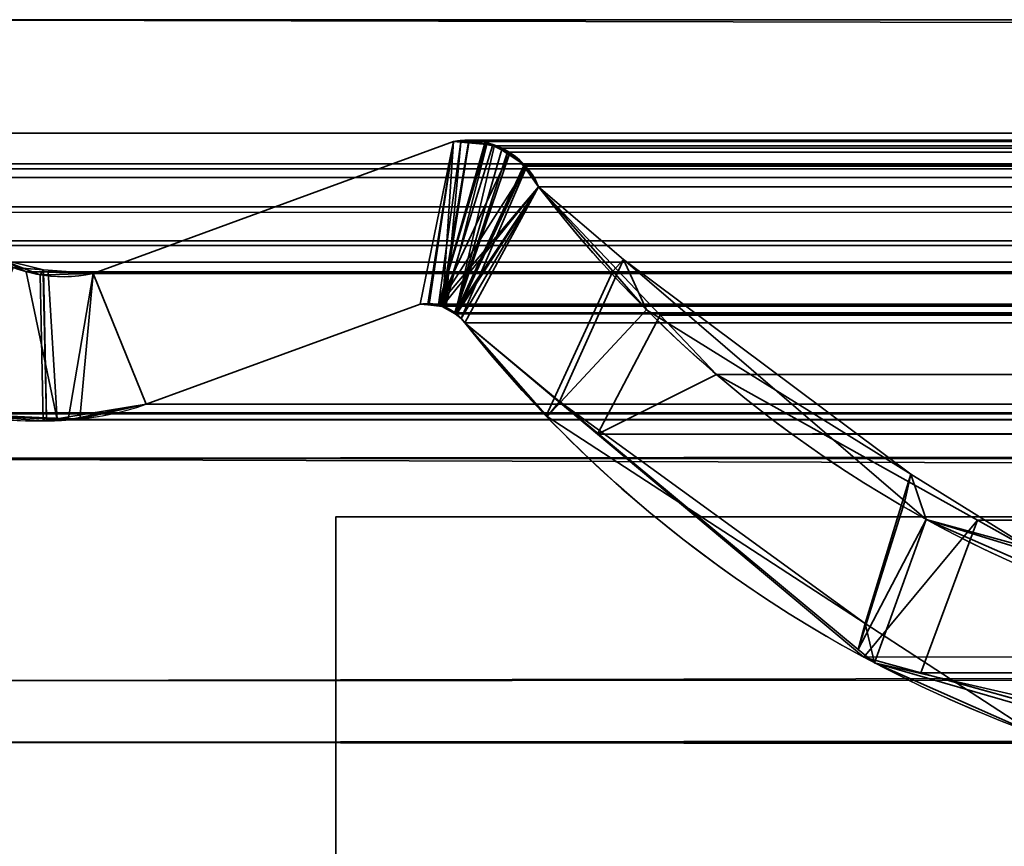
# Model space of a CAD drawing. Header units: millimetres. Extents: x -503 to 6703, y -110 to 193.
# Tile 371 of 656: x 1139.32 to 1144.55, y -1.75 to 2.65. Entities that reach past the tile are written whole.
import ezdxf

# ---------------------------------------------------------------- set-up
doc = ezdxf.new("R2010")
doc.units = ezdxf.units.MM
doc.layers.add('151', color=7, linetype='Continuous', true_color=0xffffff)

# ---------------------------------------------------------------- blocks, each defined once
blk = doc.blocks.new('UG_SURFACE_002')
at = {"layer": '151', "color": 252, "linetype": 'Continuous', "lineweight": 35}
for points in [[(2052.5, -14, 2212.25), (2052.5, 174.4, 2212.25), (947.5, 174.4, 2212.25), (947.5, -14, 2212.25)], [(1097.5, -14, 2062.2499), (1097.5, 174.4, 2062.2499), (1902.5, 174.4, 2062.2499), (1902.5, -14, 2062.2499)]]:
    blk.add_3dface(points, dxfattribs=at)
blk = doc.blocks.new('UG_SURFACE_141')
at = {"layer": '151', "color": 35, "linetype": 'Continuous', "lineweight": 35}
for points in [[(1141, 0, 2), (1859, 0, 2), (1859, -2), (1141, -2)], [(1859, 0, 2), (1141, 0, 2), (1192.1731, 0, 1005.7611), (1196, 0, 1005)], [(1141, 0, 2), (1141, 0, 1027), (1186.7613, 0, 1011.1731), (1188.929, 0, 1007.929)], [(1141, 0, 1027), (1186, 0, 1031.9999), (1186, 0, 1015)], [(1188.929, 0, 1007.929), (1192.1731, 0, 1005.7611), (1141, 0, 2)], [(1141, 0, 1027), (1186.7613, 0, 1035.8268), (1186, 0, 1031.9999)], [(1141, 0, 1027), (1186.4895, 0, 1107.0901), (1186.0548, 0, 1102.9547)], [(1186, 0, 1015), (1186.7613, 0, 1011.1731), (1141, 0, 1027)], [(1186.0548, 0, 1102.9547), (1188.929, 0, 1039.0711), (1186.7613, 0, 1035.8268), (1141, 0, 1027)], [(1141, 0, 2017), (1188.5686, 0, 1110.6913), (1186.4895, 0, 1107.0901)], [(1186.4895, 0, 1107.0901), (1141, 0, 1027), (1141, 0, 2017)], [(1141, 0, 2017), (1196, 0, 1114), (1191.9327, 0, 1113.1355)], [(1191.9327, 0, 1113.1355), (1188.5686, 0, 1110.6913), (1141, 0, 2017)], [(1200.0674, 0, 1113.1355), (1196, 0, 1114), (1141, 0, 2017), (1859, 0, 2017)], [(1141, 0, 2), (1141, -2), (1141, -9), (1141, -9, 977)], [(1141, -9, 977), (1141, 0, 1027), (1141, 0, 2)], [(1859, -9, 2017), (1859, 0, 2017), (1141, 0, 2017), (1141, -9, 2017)], [(1141, 0, 1027), (1141, -16.6489, 982.7361), (1141, -18.1684, 983.4126), (1141, -16.0274, 1012.5227)], [(1141, 0, 1027), (1141, -15.5359, 981.5), (1141, -16.6489, 982.7361)], [(1141, -16.0274, 1012.5227), (1141, -16.6699, 1014.5), (1141, 0, 1027)], [(1141, 0, 1027), (1141, -9, 977), (1141, -15.0219, 979.9181), (1141, -15.5359, 981.5)], [(1141, -24.75, 1027), (1141, 0, 1027), (1141, -18.0611, 1016.0451), (1141, -19.9604, 1016.8908)], [(1141, -16.6699, 1014.5), (1141, -18.0611, 1016.0451), (1141, 0, 1027)], [(1141, 0, 1027), (1141, -17, 1036.9999), (1141, -17, 1067), (1141, -9, 1192)], [(1141, 0, 1027), (1141, -24.75, 1027), (1141, -24.5, 1036.9999), (1141, -17, 1036.9999)], [(1141, -9, 1192), (1141, -9, 2017), (1141, 0, 2017), (1141, 0, 1027)]]:
    blk.add_3dface(points, dxfattribs=at)
blk = doc.blocks.new('UG_SURFACE_168')
at = {"layer": '151', "color": 252, "linetype": 'Continuous', "lineweight": 35}
for points in [[(1135.5, -25.92, 2021.75), (1864.5, -25.92, 2021.75), (1864.5, 14.42, 2021.75), (1135.5, 14.42, 2021.75)], [(1137, -25.92, 2020.2501), (1137, 14.42, 2020.2501), (1863, 14.42, 2020.2501), (1863, -25.92, 2020.2501)]]:
    blk.add_3dface(points, dxfattribs=at)
blk = doc.blocks.new('UG_SURFACE_196')
at = {"layer": '151', "color": 7, "linetype": 'Continuous', "lineweight": 35}
for points in [[(1139.7102, 1.295, -7.75), (1141.6266, 1.997, -7.75), (1141.4485, 1.1329, -7.75), (1139.9915, 0.5991, -7.75)], [(1139.9915, 0.5991, 2017.2584), (1141.4485, 1.1329, 2015.8014), (1141.6266, 1.997, 2015.6233), (1139.7102, 1.295, 2017.5397)], [(1141.6266, 1.997, -7.75), (1139.7102, 1.295, -7.75), (1139.7102, 1.295, 2017.5397), (1141.6266, 1.997, 2015.6233)], [(1141.49, 1.1314, -7.75), (1141.4485, 1.1329, -7.75), (1141.6266, 1.997, -7.75)], [(1141.6266, 1.997, 2015.6233), (1141.4485, 1.1329, 2015.8014), (1141.4896, 1.1281, 2015.7604)], [(1141.6266, 1.997, 2015.6233), (1141.4896, 1.1281, 2015.7604), (1141.5676, 1.119, 2015.6825)], [(1141.5467, 1.1294, -7.75), (1141.49, 1.1314, -7.75), (1141.6266, 1.997, -7.75), (1141.6646, 1.9963, -7.75)], [(1141.6646, 1.9963, -7.75), (1141.7949, 1.9939, -7.75), (1141.5467, 1.1294, -7.75)], [(1141.5467, 1.1294, -7.75), (1141.7949, 1.9939, -7.75), (1141.8027, 1.9904, -7.75)], [(1141.5467, 1.1294, -7.75), (1141.8027, 1.9904, -7.75), (1141.9244, 1.9346, -7.75)], [(1141.5676, 1.119, 2015.6825), (1141.583, 1.1172, 2015.667), (1141.6644, 1.9939, 2015.5857), (1141.6266, 1.997, 2015.6233)], [(1141.583, 1.1172, 2015.667), (1141.803, 1.9825, 2015.4469), (1141.6644, 1.9939, 2015.5857)], [(1141.6266, 1.997, -7.75), (1141.6266, 1.997, 2015.6233), (1141.6644, 1.9939, 2015.5857)], [(1141.6644, 1.9939, 2015.5857), (1141.6646, 1.9963, -7.75), (1141.6266, 1.997, -7.75)], [(1141.6646, 1.9963, -7.75), (1141.6644, 1.9939, 2015.5857), (1141.803, 1.9825, 2015.4469)], [(1141.803, 1.9825, 2015.4469), (1141.7949, 1.9939, -7.75), (1141.6646, 1.9963, -7.75)], [(1141.803, 1.9825, 2015.4469), (1141.8027, 1.9904, -7.75), (1141.7949, 1.9939, -7.75)], [(1141.8027, 1.9904, -7.75), (1141.803, 1.9825, 2015.4469), (1141.8447, 1.979, 2015.4052)], [(1141.8447, 1.979, 2015.4052), (1141.9244, 1.9346, -7.75), (1141.8027, 1.9904, -7.75)], [(1141.8447, 1.979, 2015.4052), (1141.803, 1.9825, 2015.4469), (1141.583, 1.1172, 2015.667), (1141.634, 1.0806, 2015.6159)], [(1141.634, 1.0806, 2015.6159), (1141.9225, 1.9273, 2015.3277), (1141.8447, 1.979, 2015.4052)], [(1141.8447, 1.979, 2015.4052), (1141.9225, 1.9273, 2015.3277), (1141.9244, 1.9346, -7.75)], [(1141.5467, 1.1294, -7.75), (1141.9244, 1.9346, -7.75), (1141.9448, 1.9253, -7.75), (1142.0082, 1.8542, -7.75)], [(1142.0023, 1.8741, 2015.2476), (1141.9225, 1.9273, 2015.3277), (1141.634, 1.0806, 2015.6159)], [(1141.9448, 1.9253, -7.75), (1141.9244, 1.9346, -7.75), (1141.9225, 1.9273, 2015.3277)], [(1141.9448, 1.9253, -7.75), (1141.9225, 1.9273, 2015.3277), (1142.0023, 1.8741, 2015.2476)], [(1142.0023, 1.8741, 2015.2476), (1142.0082, 1.8542, -7.75), (1141.9448, 1.9253, -7.75)], [(1142.0082, 1.8542, -7.75), (1142.058, 1.7985, -7.75), (1142.0786, 1.7573, -7.75), (1141.5467, 1.1294, -7.75)], [(1141.634, 1.0806, 2015.6159), (1141.6675, 1.0564, 2015.5826), (1142.013, 1.8578, 2015.2371), (1142.0023, 1.8741, 2015.2476)], [(1142.0786, 1.7573, 2015.1713), (1142.013, 1.8578, 2015.2371), (1141.6675, 1.0564, 2015.5826)], [(1142.0023, 1.8741, 2015.2476), (1142.013, 1.8578, 2015.2371), (1142.0082, 1.8542, -7.75)], [(1142.0082, 1.8542, -7.75), (1142.013, 1.8578, 2015.2371), (1142.0786, 1.7573, 2015.1713)], [(1142.0786, 1.7573, 2015.1713), (1142.058, 1.7985, -7.75), (1142.0082, 1.8542, -7.75)], [(1142.0786, 1.7573, 2015.1713), (1142.0786, 1.7573, -7.75), (1142.058, 1.7985, -7.75)], [(1141.5663, 1.12, -7.75), (1141.5467, 1.1294, -7.75), (1142.0786, 1.7573, -7.75)], [(1142.0786, 1.7573, -7.75), (1141.634, 1.0875, -7.75), (1141.5663, 1.12, -7.75)], [(1141.6357, 1.0858, -7.75), (1141.634, 1.0875, -7.75), (1142.0786, 1.7573, -7.75)], [(1141.6857, 1.0331, -7.75), (1141.6357, 1.0858, -7.75), (1142.0786, 1.7573, -7.75)], [(1142.0786, 1.7573, 2015.1713), (1141.6675, 1.0564, 2015.5826), (1141.6857, 1.0331, 2015.5642)], [(1142.0786, 1.7573, -7.75), (1142.5296, 1.3698, -7.75), (1142.1899, 0.6143, -7.75), (1141.6857, 1.0331, -7.75)], [(1141.6857, 1.0331, 2015.5642), (1142.1181, 0.5378, 2015.132), (1142.4726, 1.3073, 2014.7774), (1142.0786, 1.7573, 2015.1713)], [(1142.0786, 1.7573, -7.75), (1142.0786, 1.7573, 2015.1713), (1142.4726, 1.3073, 2014.7774)], [(1142.4726, 1.3073, 2014.7774), (1142.5296, 1.3698, -7.75), (1142.0786, 1.7573, -7.75)], [(1139.2092, 1.3738, -7.75), (1139.4289, 1.2884, -7.75), (1139.4434, 0.5105, -7.75), (1138.8779, 0.5539, -7.75)], [(1139.2092, 1.3738, -7.75), (1139.2847, 1.3273, 2017.9653), (1139.4458, 1.3151, 2017.8041)], [(1139.4458, 1.3151, 2017.8041), (1139.4289, 1.2884, -7.75), (1139.2092, 1.3738, -7.75)], [(1143.7782, -0.7049, -7.75), (1142.1899, 0.6143, -7.75), (1142.5296, 1.3698, -7.75), (1144.0252, 0.0846, -7.75)], [(1142.5296, 1.3698, -7.75), (1142.4726, 1.3073, 2014.7774), (1142.6517, 1.1027, 2014.5984)], [(1142.5296, 1.3698, -7.75), (1142.6517, 1.1027, 2014.5984), (1144.0574, 0.2278, 2013.1927)], [(1144.0574, 0.2278, 2013.1927), (1144.0252, 0.0846, -7.75), (1142.5296, 1.3698, -7.75)], [(1139.4458, 1.3151, 2017.8041), (1139.2847, 1.3273, 2017.9653), (1138.9682, 0.5441, 2018.2817), (1139.4619, 0.5275, 2017.7882)], [(1139.4458, 1.3151, 2017.8041), (1139.4447, 1.2888, -7.75), (1139.4289, 1.2884, -7.75)], [(1139.4447, 1.2888, -7.75), (1139.4458, 1.3151, 2017.8041), (1139.7102, 1.295, 2017.5397)], [(1139.4619, 0.5275, 2017.7882), (1139.6384, 0.5215, 2017.6115), (1139.7102, 1.295, 2017.5397), (1139.4458, 1.3151, 2017.8041)], [(1139.4612, 0.5134, -7.75), (1139.4434, 0.5105, -7.75), (1139.4289, 1.2884, -7.75), (1139.4447, 1.2888, -7.75)], [(1139.4447, 1.2888, -7.75), (1139.7102, 1.295, -7.75), (1139.9915, 0.5991, -7.75), (1139.4612, 0.5134, -7.75)], [(1139.7102, 1.295, 2017.5397), (1139.7102, 1.295, -7.75), (1139.4447, 1.2888, -7.75)], [(1139.7102, 1.295, 2017.5397), (1139.6384, 0.5215, 2017.6115), (1139.9915, 0.5991, 2017.2584)], [(1142.1181, 0.5378, 2015.132), (1142.123, 0.5346, 2015.1269), (1142.6517, 1.1027, 2014.5984), (1142.4726, 1.3073, 2014.7774)], [(1141.4485, 1.1329, 2015.8014), (1139.9915, 0.5991, 2017.2584), (1139.9915, 0.5991, -7.75), (1141.4485, 1.1329, -7.75)], [(1141.4485, 1.1329, -7.75), (1141.49, 1.1314, -7.75), (1141.4896, 1.1281, 2015.7604)], [(1141.4896, 1.1281, 2015.7604), (1141.4485, 1.1329, 2015.8014), (1141.4485, 1.1329, -7.75)], [(1141.5676, 1.119, 2015.6825), (1141.4896, 1.1281, 2015.7604), (1141.49, 1.1314, -7.75)], [(1141.49, 1.1314, -7.75), (1141.5467, 1.1294, -7.75), (1141.5676, 1.119, 2015.6825)], [(1141.5467, 1.1294, -7.75), (1141.5663, 1.12, -7.75), (1141.5676, 1.119, 2015.6825)], [(1141.5663, 1.12, -7.75), (1141.634, 1.0875, -7.75), (1141.634, 1.0806, 2015.6159)], [(1141.634, 1.0806, 2015.6159), (1141.583, 1.1172, 2015.667), (1141.5663, 1.12, -7.75)], [(1141.583, 1.1172, 2015.667), (1141.5676, 1.119, 2015.6825), (1141.5663, 1.12, -7.75)], [(1144.0574, 0.2278, 2013.1927), (1142.6517, 1.1027, 2014.5984), (1142.123, 0.5346, 2015.1269), (1143.8143, -0.567, 2013.4356)], [(1141.634, 1.0875, -7.75), (1141.6357, 1.0858, -7.75), (1141.634, 1.0806, 2015.6159)], [(1141.6675, 1.0564, 2015.5826), (1141.634, 1.0806, 2015.6159), (1141.6357, 1.0858, -7.75)], [(1141.6357, 1.0858, -7.75), (1141.6857, 1.0331, -7.75), (1141.6857, 1.0331, 2015.5642)], [(1141.6857, 1.0331, 2015.5642), (1141.6675, 1.0564, 2015.5826), (1141.6357, 1.0858, -7.75)], [(1141.6857, 1.0331, -7.75), (1142.1899, 0.6143, -7.75), (1142.123, 0.5346, 2015.1269)], [(1142.123, 0.5346, 2015.1269), (1142.1181, 0.5378, 2015.132), (1141.6857, 1.0331, -7.75)], [(1142.1181, 0.5378, 2015.132), (1141.6857, 1.0331, 2015.5642), (1141.6857, 1.0331, -7.75)], [(1139.4612, 0.5134, -7.75), (1139.9915, 0.5991, -7.75), (1139.9915, 0.5991, 2017.2584)], [(1139.9915, 0.5991, 2017.2584), (1139.6384, 0.5215, 2017.6115), (1139.4612, 0.5134, -7.75)], [(1143.8143, -0.567, 2013.4356), (1142.123, 0.5346, 2015.1269), (1142.1899, 0.6143, -7.75)], [(1142.1899, 0.6143, -7.75), (1143.7782, -0.7049, -7.75), (1143.8143, -0.567, 2013.4356)], [(1138.8779, 0.5539, -7.75), (1139.4434, 0.5105, -7.75), (1139.4619, 0.5275, 2017.7882)], [(1139.4619, 0.5275, 2017.7882), (1138.9682, 0.5441, 2018.2817), (1138.8779, 0.5539, -7.75)], [(1139.4434, 0.5105, -7.75), (1139.4612, 0.5134, -7.75), (1139.4619, 0.5275, 2017.7882)], [(1139.6384, 0.5215, 2017.6115), (1139.4619, 0.5275, 2017.7882), (1139.4612, 0.5134, -7.75)], [(1143.8143, -0.567, 2013.4356), (1144.7138, -1.1528, 2012.5363), (1145.1848, -0.474, 2012.0652), (1144.0574, 0.2278, 2013.1927)], [(1144.1391, -0.0133, -7.75), (1144.0252, 0.0846, -7.75), (1144.0574, 0.2278, 2013.1927)], [(1144.1391, -0.0133, -7.75), (1144.0574, 0.2278, 2013.1927), (1145.1848, -0.474, 2012.0652)], [(1144.0252, 0.0846, -7.75), (1144.1391, -0.0133, -7.75), (1143.7782, -0.7049, -7.75)], [(1143.8637, -0.7759, -7.75), (1143.7782, -0.7049, -7.75), (1144.1391, -0.0133, -7.75)], [(1144.1391, -0.0133, -7.75), (1146.1076, -0.6191, -7.75), (1145.9864, -1.3907, -7.75), (1143.8637, -0.7759, -7.75)], [(1144.1391, -0.0133, -7.75), (1145.1848, -0.474, 2012.0652), (1146.0862, -0.5476, 2011.1637)], [(1146.0862, -0.5476, 2011.1637), (1146.1076, -0.6191, -7.75), (1144.1391, -0.0133, -7.75)], [(1143.8143, -0.567, 2013.4356), (1143.7782, -0.7049, -7.75), (1143.8637, -0.7759, -7.75)], [(1144.7138, -1.1528, 2012.5363), (1143.8143, -0.567, 2013.4356), (1143.8637, -0.7759, -7.75)], [(1143.8637, -0.7759, -7.75), (1145.9864, -1.3907, -7.75), (1145.9702, -1.2602, 2011.2798)], [(1145.9702, -1.2602, 2011.2798), (1144.7138, -1.1528, 2012.5363), (1143.8637, -0.7759, -7.75)], [(1144.3566, -4.4464, 2012.8934), (1149.2902, -1.2961, 2007.9598), (1148.3175, -1.8586, 2008.9326)], [(1144.8995, -4.6975, 2012.3506), (1149.2902, -1.2961, 2007.9598), (1144.3566, -4.4464, 2012.8934)]]:
    blk.add_3dface(points, dxfattribs=at)
blk = doc.blocks.new('UG_SURFACE_197')
at = {"layer": '151', "color": 7, "linetype": 'Continuous', "lineweight": 35}
for points in [[(1862.175, 2.6459, 2019.4249), (1862.1284, 5.9608, 2019.3784), (1137.8716, 5.9608, 2019.3784), (1137.825, 2.6459, 2019.4249)], [(1138.7951, 2.0412, 2018.4548), (1138.8776, 4.9715, 2018.3723), (1861.1224, 4.9715, 2018.3723), (1861.2049, 2.0412, 2018.4548)], [(1862.1695, 1.0733, 2019.4194), (1137.825, 2.6459, 2019.4249), (1137.7392, 0.3108, 2019.5107)], [(1862.1695, 1.0733, 2019.4194), (1862.175, 2.6459, 2019.4249), (1137.825, 2.6459, 2019.4249)], [(1138.7951, 2.0412, 2018.4548), (1861.2049, 2.0412, 2018.4548), (1861.1883, 1.8784, 2018.4383), (1138.8117, 1.8784, 2018.4383)], [(1139.7102, 1.295, 2017.5397), (1141.6266, 1.997, 2015.6233), (1141.4485, 1.1329, 2015.8014), (1139.9915, 0.5991, 2017.2584)], [(1141.6266, 1.997, 2015.6233), (1139.7102, 1.295, 2017.5397), (1860.2898, 1.295, 2017.5397), (1858.3734, 1.997, 2015.6233)], [(1141.4968, 1.1297, 2015.7533), (1141.4485, 1.1329, 2015.8014), (1141.6266, 1.997, 2015.6233)], [(1141.6266, 1.997, 2015.6233), (1141.7067, 2.0043, 2015.5432), (1141.5606, 1.1255, 2015.6894), (1141.4968, 1.1297, 2015.7533)], [(1141.5691, 1.1208, 2015.6808), (1141.5606, 1.1255, 2015.6894), (1141.7067, 2.0043, 2015.5432), (1141.709, 2.0038, 2015.5411)], [(1141.709, 2.0038, 2015.5411), (1141.8332, 1.974, 2015.4169), (1141.5691, 1.1208, 2015.6808)], [(1141.7067, 2.0043, 2015.5432), (1141.6266, 1.997, 2015.6233), (1858.3734, 1.997, 2015.6233)], [(1141.7067, 2.0043, 2015.5432), (1858.3734, 1.997, 2015.6233), (1858.2933, 2.0043, 2015.5432)], [(1858.2933, 2.0043, 2015.5432), (1858.291, 2.0038, 2015.5411), (1141.709, 2.0038, 2015.5411), (1141.7067, 2.0043, 2015.5432)], [(1141.709, 2.0038, 2015.5411), (1858.291, 2.0038, 2015.5411), (1858.1668, 1.974, 2015.4169), (1141.8332, 1.974, 2015.4169)], [(1141.8332, 1.974, 2015.4169), (1141.8852, 1.9616, 2015.3649), (1141.6334, 1.0854, 2015.6167), (1141.5691, 1.1208, 2015.6808)], [(1141.6334, 1.0854, 2015.6167), (1141.8852, 1.9616, 2015.3649), (1141.9122, 1.941, 2015.3377)], [(1141.9122, 1.941, 2015.3377), (1142.0065, 1.8695, 2015.2435), (1141.6433, 1.08, 2015.6066), (1141.6334, 1.0854, 2015.6167)], [(1141.8852, 1.9616, 2015.3649), (1141.8332, 1.974, 2015.4169), (1858.1668, 1.974, 2015.4169)], [(1141.8852, 1.9616, 2015.3649), (1858.1668, 1.974, 2015.4169), (1858.1148, 1.9616, 2015.3649)], [(1858.1148, 1.9616, 2015.3649), (1141.9122, 1.941, 2015.3377), (1141.8852, 1.9616, 2015.3649)], [(1858.1148, 1.9616, 2015.3649), (1858.0878, 1.941, 2015.3377), (1141.9122, 1.941, 2015.3377)], [(1142.0065, 1.8695, 2015.2435), (1141.9122, 1.941, 2015.3377), (1858.0878, 1.941, 2015.3377)], [(1142.0065, 1.8695, 2015.2435), (1858.0878, 1.941, 2015.3377), (1857.9935, 1.8695, 2015.2435)], [(1138.8117, 1.8784, 2018.4383), (1861.1883, 1.8784, 2018.4383), (1861.1794, 1.8544, 2018.4293)], [(1861.1794, 1.8544, 2018.4293), (1138.8186, 1.8526, 2018.4314), (1138.8117, 1.8784, 2018.4383)], [(1138.8309, 1.8061, 2018.4193), (1138.8186, 1.8526, 2018.4314), (1861.1794, 1.8544, 2018.4293)], [(1138.8309, 1.8061, 2018.4193), (1861.1794, 1.8544, 2018.4293), (1861.1114, 1.6712, 2018.3613)], [(1141.6433, 1.08, 2015.6066), (1142.0065, 1.8695, 2015.2435), (1142.0085, 1.8664, 2015.2414)], [(1142.0085, 1.8664, 2015.2414), (1142.0786, 1.7573, 2015.1713), (1141.6433, 1.08, 2015.6066)], [(1857.9935, 1.8695, 2015.2435), (1142.0085, 1.8664, 2015.2414), (1142.0065, 1.8695, 2015.2435)], [(1857.9935, 1.8695, 2015.2435), (1857.9915, 1.8664, 2015.2414), (1142.0085, 1.8664, 2015.2414)], [(1142.0085, 1.8664, 2015.2414), (1857.9915, 1.8664, 2015.2414), (1857.9214, 1.7573, 2015.1713), (1142.0786, 1.7573, 2015.1713)], [(1138.8309, 1.8061, 2018.4193), (1861.1114, 1.6712, 2018.3613), (1861.0958, 1.65, 2018.3458)], [(1861.0958, 1.65, 2018.3458), (1138.905, 1.6498, 2018.3451), (1138.8309, 1.8061, 2018.4193)], [(1141.6857, 1.0331, 2015.5642), (1141.6433, 1.08, 2015.6066), (1142.0786, 1.7573, 2015.1713)], [(1142.0786, 1.7573, 2015.1713), (1142.7251, 1.074, 2014.5249), (1142.3917, 0.4412, 2014.8582), (1141.6857, 1.0331, 2015.5642)], [(1142.0786, 1.7573, 2015.1713), (1857.9214, 1.7573, 2015.1713), (1857.2749, 1.074, 2014.5249), (1142.7251, 1.074, 2014.5249)], [(1138.905, 1.6498, 2018.3451), (1861.0958, 1.65, 2018.3458), (1860.993, 1.5104, 2018.2431)], [(1138.9185, 1.6214, 2018.3315), (1138.905, 1.6498, 2018.3451), (1860.993, 1.5104, 2018.2431)], [(1138.9185, 1.6214, 2018.3315), (1860.993, 1.5104, 2018.2431), (1860.9424, 1.4748, 2018.1923)], [(1860.9424, 1.4748, 2018.1923), (1139.0568, 1.4692, 2018.1932), (1138.9185, 1.6214, 2018.3315)], [(1139.079, 1.4448, 2018.1711), (1139.0568, 1.4692, 2018.1932), (1860.9424, 1.4748, 2018.1923)], [(1139.079, 1.4448, 2018.1711), (1860.9424, 1.4748, 2018.1923), (1860.7571, 1.3446, 2018.007)], [(1139.079, 1.4448, 2018.1711), (1860.7571, 1.3446, 2018.007), (1860.7485, 1.3429, 2017.9985)], [(1860.7485, 1.3429, 2017.9985), (1139.2545, 1.3554, 2017.9956), (1139.079, 1.4448, 2018.1711)], [(1139.2545, 1.3554, 2017.9956), (1139.3539, 1.3048, 2017.8962), (1139.5192, 0.5188, 2017.731), (1138.8972, 0.5491, 2018.3527)], [(1139.3539, 1.3048, 2017.8962), (1139.2545, 1.3554, 2017.9956), (1860.7485, 1.3429, 2017.9985)], [(1139.47, 1.3016, 2017.7801), (1139.3539, 1.3048, 2017.8962), (1860.7485, 1.3429, 2017.9985)], [(1860.7485, 1.3429, 2017.9985), (1860.5286, 1.3, 2017.7786), (1139.47, 1.3016, 2017.7801)], [(1139.5192, 0.5188, 2017.731), (1139.3539, 1.3048, 2017.8962), (1139.47, 1.3016, 2017.7801)], [(1139.47, 1.3016, 2017.7801), (1139.7102, 1.295, 2017.5397), (1139.577, 0.516, 2017.673), (1139.5192, 0.5188, 2017.731)], [(1139.47, 1.3016, 2017.7801), (1860.5286, 1.3, 2017.7786), (1860.4199, 1.2788, 2017.6699)], [(1139.7102, 1.295, 2017.5397), (1139.47, 1.3016, 2017.7801), (1860.4199, 1.2788, 2017.6699)], [(1139.9915, 0.5991, 2017.2584), (1139.577, 0.516, 2017.673), (1139.7102, 1.295, 2017.5397)], [(1860.4199, 1.2788, 2017.6699), (1860.2898, 1.295, 2017.5397), (1139.7102, 1.295, 2017.5397)], [(1858.5515, 1.1329, 2015.8014), (1860.0085, 0.5991, 2017.2584), (1139.9915, 0.5991, 2017.2584), (1141.4485, 1.1329, 2015.8014)], [(1858.5515, 1.1329, 2015.8014), (1141.4485, 1.1329, 2015.8014), (1141.4968, 1.1297, 2015.7533)], [(1858.5011, 1.1363, 2015.7511), (1141.4968, 1.1297, 2015.7533), (1141.5606, 1.1255, 2015.6894)], [(1858.5011, 1.1363, 2015.7511), (1858.5031, 1.1361, 2015.753), (1141.4968, 1.1297, 2015.7533)], [(1141.4968, 1.1297, 2015.7533), (1858.5031, 1.1361, 2015.753), (1858.5515, 1.1329, 2015.8014)], [(1141.5606, 1.1255, 2015.6894), (1858.4315, 1.1144, 2015.6815), (1858.5011, 1.1363, 2015.7511)], [(1141.5606, 1.1255, 2015.6894), (1141.5691, 1.1208, 2015.6808), (1858.4315, 1.1144, 2015.6815)], [(1858.3826, 1.0991, 2015.6326), (1141.5691, 1.1208, 2015.6808), (1141.6334, 1.0854, 2015.6167)], [(1858.3826, 1.0991, 2015.6326), (1858.4315, 1.1144, 2015.6815), (1141.5691, 1.1208, 2015.6808)], [(1137.7392, 0.3108, 2019.5107), (1862.2143, 0.3098, 2019.4643), (1862.1695, 1.0733, 2019.4194)], [(1141.6334, 1.0854, 2015.6167), (1858.3674, 1.0844, 2015.6174), (1858.3826, 1.0991, 2015.6326)], [(1858.3674, 1.0844, 2015.6174), (1141.6334, 1.0854, 2015.6167), (1141.6433, 1.08, 2015.6066)], [(1141.6433, 1.08, 2015.6066), (1858.3143, 1.0331, 2015.5642), (1858.3674, 1.0844, 2015.6174)], [(1141.6433, 1.08, 2015.6066), (1141.6857, 1.0331, 2015.5642), (1858.3143, 1.0331, 2015.5642)], [(1142.7251, 1.074, 2014.5249), (1143.0248, 0.7572, 2014.2252), (1142.3917, 0.4412, 2014.8582)], [(1143.0248, 0.7572, 2014.2252), (1142.7251, 1.074, 2014.5249), (1857.2749, 1.074, 2014.5249)], [(1143.0248, 0.7572, 2014.2252), (1857.2749, 1.074, 2014.5249), (1856.9752, 0.7572, 2014.2252)], [(1858.3143, 1.0331, 2015.5642), (1141.6857, 1.0331, 2015.5642), (1142.3917, 0.4412, 2014.8582)], [(1142.3917, 0.4412, 2014.8582), (1857.6423, 0.3421, 2014.8923), (1858.3143, 1.0331, 2015.5642)], [(1143.8079, -0.7461, 2013.4423), (1142.3917, 0.4412, 2014.8582), (1143.0248, 0.7572, 2014.2252), (1144.4113, -0.0174, 2012.8386)], [(1856.9752, 0.7572, 2014.2252), (1855.5887, -0.0174, 2012.8386), (1144.4113, -0.0174, 2012.8386), (1143.0248, 0.7572, 2014.2252)], [(1139.577, 0.516, 2017.673), (1860.0085, 0.5991, 2017.2584), (1860.3992, 0.5179, 2017.6492)], [(1139.577, 0.516, 2017.673), (1139.9915, 0.5991, 2017.2584), (1860.0085, 0.5991, 2017.2584)], [(1138.7697, -0.8721, 2018.4803), (1861.1926, 0.5499, 2018.4426), (1861.187, -0.4242, 2018.4369)], [(1138.7697, -0.8721, 2018.4803), (1138.8074, 0.5499, 2018.4426), (1861.1926, 0.5499, 2018.4426)], [(1138.8124, 0.5521, 2018.4376), (1861.1876, 0.5521, 2018.4376), (1861.1926, 0.5499, 2018.4426), (1138.8074, 0.5499, 2018.4426)], [(1861.1853, 0.5531, 2018.4352), (1138.8124, 0.5521, 2018.4376), (1138.8147, 0.5531, 2018.4352)], [(1861.1853, 0.5531, 2018.4352), (1861.1876, 0.5521, 2018.4376), (1138.8124, 0.5521, 2018.4376)], [(1138.8147, 0.5531, 2018.4352), (1138.8216, 0.5528, 2018.4283), (1861.1785, 0.5528, 2018.4286)], [(1861.1785, 0.5528, 2018.4286), (1861.1853, 0.5531, 2018.4352), (1138.8147, 0.5531, 2018.4352)], [(1138.8216, 0.5528, 2018.4283), (1138.8431, 0.5517, 2018.4069), (1861.1569, 0.5518, 2018.4071)], [(1861.1569, 0.5518, 2018.4071), (1861.1785, 0.5528, 2018.4286), (1138.8216, 0.5528, 2018.4283)], [(1861.1029, 0.5494, 2018.353), (1861.1569, 0.5518, 2018.4071), (1138.8431, 0.5517, 2018.4069)], [(1138.8431, 0.5517, 2018.4069), (1138.8972, 0.5491, 2018.3527), (1861.1029, 0.5494, 2018.353)], [(1860.4814, 0.5216, 2017.7314), (1861.1029, 0.5494, 2018.353), (1138.8972, 0.5491, 2018.3527)], [(1138.8972, 0.5491, 2018.3527), (1139.5192, 0.5188, 2017.731), (1860.4814, 0.5216, 2017.7314)], [(1860.3992, 0.5179, 2017.6492), (1860.4814, 0.5216, 2017.7314), (1139.5192, 0.5188, 2017.731)], [(1860.3992, 0.5179, 2017.6492), (1139.5192, 0.5188, 2017.731), (1139.577, 0.516, 2017.673)], [(1857.3426, 0.0339, 2014.5926), (1142.3917, 0.4412, 2014.8582), (1143.8079, -0.7461, 2013.4423)], [(1857.3426, 0.0339, 2014.5926), (1857.6423, 0.3421, 2014.8923), (1142.3917, 0.4412, 2014.8582)], [(1862.3573, -2.122, 2019.6073), (1137.7392, 0.3108, 2019.5107), (1137.651, -2.0879, 2019.5992)], [(1862.3573, -2.122, 2019.6073), (1862.2143, 0.3098, 2019.4643), (1137.7392, 0.3108, 2019.5107)], [(1857.3426, 0.0339, 2014.5926), (1143.8079, -0.7461, 2013.4423), (1144.1107, -0.8301, 2013.1392)], [(1144.1107, -0.8301, 2013.1392), (1855.8663, -0.7668, 2013.1164), (1857.3426, 0.0339, 2014.5926)], [(1144.4113, -0.0174, 2012.8386), (1144.1107, -0.8301, 2013.1392), (1143.8079, -0.7461, 2013.4423)], [(1144.4113, -0.0174, 2012.8386), (1145.2919, -0.5094, 2011.9581), (1146.1316, -1.3904, 2011.1184), (1144.1107, -0.8301, 2013.1392)], [(1145.2919, -0.5094, 2011.9581), (1144.4113, -0.0174, 2012.8386), (1855.5887, -0.0174, 2012.8386)], [(1861.187, -0.4242, 2018.4369), (1138.6945, -1.2, 2018.5554), (1138.7697, -0.8721, 2018.4803)], [(1861.187, -0.4242, 2018.4369), (1861.2999, -1.2073, 2018.5499), (1138.6945, -1.2, 2018.5554)], [(1854.9417, -1.2682, 2012.1918), (1855.8663, -0.7668, 2013.1164), (1144.1107, -0.8301, 2013.1392)], [(1144.1107, -0.8301, 2013.1392), (1146.1316, -1.3904, 2011.1184), (1853.879, -1.3308, 2011.1289)], [(1853.879, -1.3308, 2011.1289), (1854.9417, -1.2682, 2012.1918), (1144.1107, -0.8301, 2013.1392)], [(1861.413, -1.9929, 2018.6632), (1138.1754, -3.4656, 2019.0747), (1138.6945, -1.2, 2018.5554)], [(1138.6945, -1.2, 2018.5554), (1861.2999, -1.2073, 2018.5499), (1861.413, -1.9929, 2018.6632)]]:
    blk.add_3dface(points, dxfattribs=at)

msp = doc.modelspace()

# ---------------------------------------------------------------- linework, layer by layer
at = {"layer": '151', "color": 252, "linetype": 'Continuous', "lineweight": -3, "true_color": 0x939598}
for p, q in [((1862.175, 2.6459, 2019.425), (1137.825, 2.6459, 2019.425)), ((1138.7951, 2.0412, 2018.4549), (1861.2049, 2.0412, 2018.4549)), ((1139.7101, 1.295, 2017.5399), (1141.6266, 1.997, 2015.6234)), ((1139.7101, 1.295, 2017.5399), (1141.6266, 1.997, 2015.6234)), ((1139.7101, 1.295, -7.75), (1141.6266, 1.997, -7.75)), ((1141.6266, 1.997, 2015.6234), (1858.3734, 1.997, 2015.6234)), ((1141.6266, 1.997, -7.75), (1141.6266, 1.997, 2015.6234)), ((1138.8117, 1.8784, 2018.4383), (1861.1883, 1.8784, 2018.4383)), ((1142.0786, 1.7573, 2015.1714), (1857.9214, 1.7573, 2015.1714)), ((1142.0786, 1.7573, -7.75), (1142.0786, 1.7573, 2015.1714)), ((1139.7101, 1.295, -7.75), (1139.7101, 1.295, 2017.5399)), ((1139.7101, 1.295, 2017.5399), (1860.2899, 1.295, 2017.5399)), ((1141.4485, 1.1329, 2015.8015), (1139.9916, 0.5991, 2017.2584)), ((1139.9916, 0.5991, 2017.2584), (1141.4485, 1.1329, 2015.8015)), ((1141.4485, 1.1329, -7.75), (1139.9916, 0.5991, -7.75)), ((1141.4485, 1.1329, 2015.8015), (1141.4485, 1.1329, -7.75)), ((1858.5515, 1.1329, 2015.8015), (1141.4485, 1.1329, 2015.8015)), ((1141.6857, 1.0331, 2015.5643), (1141.6857, 1.0331, -7.75)), ((1858.3143, 1.0331, 2015.5643), (1141.6857, 1.0331, 2015.5643)), ((1860.0084, 0.5991, 2017.2584), (1139.9916, 0.5991, 2017.2584)), ((1139.9916, 0.5991, 2017.2584), (1139.9916, 0.5991, -7.75)), ((1861.1926, 0.5499, 2018.4426), (1138.8074, 0.5499, 2018.4426)), ((1141, 0, 2), (1859, 0, 2)), ((1141, 0, 2), (1141, -2)), ((1141, 0, 2017), (1859, 0, 2017)), ((1141, 0, 2017), (1141, -9, 2017)), ((1141, 0, 2017), (1141, 0, 2))]:
    msp.add_line(p, q, dxfattribs=at)
for points in [[(1142.0786, 1.7573, 2015.1714), (1142.0025, 1.9333, 2015.2475), (1141.8149, 2.0331, 2015.4351), (1141.6266, 1.997, 2015.6234)], [(1141.6266, 1.997, -7.75), (1141.8149, 2.0331, -7.75), (1142.0025, 1.9333, -7.75), (1142.0786, 1.7573, -7.75)], [(1138.8117, 1.8784, -7.75), (1138.8988, 1.4692, -7.75), (1139.3009, 1.208, -7.75), (1139.7101, 1.295, -7.75)], [(1139.7101, 1.295, 2017.5399), (1139.3009, 1.208, 2017.9491), (1138.8988, 1.4692, 2018.3512), (1138.8117, 1.8784, 2018.4383)], [(1142.0786, 1.7573, -7.75), (1143.5586, -0.1772, -7.75), (1145.9855, -1.1357, -7.75), (1148.3876, -0.7357, -7.75)], [(1148.3876, -0.7357, 2008.8624), (1145.9855, -1.1357, 2011.2645), (1143.5586, -0.1772, 2013.6914), (1142.0786, 1.7573, 2015.1714)], [(1141.4485, 1.1329, -7.75), (1141.5402, 1.1489, -7.75), (1141.633, 1.1099, -7.75), (1141.6857, 1.0331, -7.75)], [(1141.4485, 1.1329, 2015.8015), (1141.5402, 1.1489, 2015.7098), (1141.633, 1.1099, 2015.617), (1141.6857, 1.0331, 2015.5643)], [(1148.2856, -1.4582, 2008.9644), (1145.7947, -1.9092, 2011.4553), (1143.2574, -0.9513, 2013.9926), (1141.6857, 1.0331, 2015.5643)], [(1141.6857, 1.0331, -7.75), (1143.2574, -0.9513, -7.75), (1145.7947, -1.9092, -7.75), (1148.2856, -1.4582, -7.75)], [(1138.8074, 0.5499, -7.75), (1138.8617, 0.5892, -7.75), (1139.4574, 0.4094, -7.75), (1139.9916, 0.5991, -7.75)], [(1138.8074, 0.5499, 2018.4426), (1138.8617, 0.5892, 2018.3883), (1139.4574, 0.4094, 2017.7926), (1139.9916, 0.5991, 2017.2584)]]:
    msp.add_open_spline(points, degree=3, dxfattribs=at)
for points, knots in [([(1142.0786, 1.7573, 2015.1714), (1142.06, 1.8004, 2015.19), (1142.0347, 1.8384, 2015.2153), (1141.9704, 1.9095, 2015.2796), (1141.9285, 1.94, 2015.3215), (1141.8282, 1.9899, 2015.4218), (1141.767, 2.0039, 2015.483), (1141.6799, 2.0045, 2015.5701), (1141.6531, 2.0021, 2015.5969), (1141.6266, 1.997, 2015.6234)], [0, 0, 0, 0, 0.21172, 0.21172, 0.48397, 0.48397, 0.842606, 0.842606, 1, 1, 1, 1]), ([(1139.7101, 1.295, 2017.5399), (1139.5927, 1.27, 2017.6573), (1139.4705, 1.273, 2017.7795), (1139.2582, 1.3309, 2017.9918), (1139.1637, 1.377, 2018.0863), (1139.02, 1.4921, 2018.23), (1138.9645, 1.551, 2018.2855), (1138.8829, 1.6758, 2018.3671), (1138.8523, 1.7385, 2018.3977), (1138.8234, 1.8296, 2018.4266), (1138.817, 1.8538, 2018.433), (1138.8117, 1.8784, 2018.4383)], [0, 0, 0, 0, 0.336418, 0.336418, 0.611476, 0.611476, 0.80217, 0.80217, 0.949507, 0.949507, 1, 1, 1, 1]), ([(1148.3876, -0.7357, 2008.8624), (1147.2632, -0.923, 2009.9868), (1146.1398, -0.8246, 2011.1102), (1144.5014, -0.226, 2012.7486), (1143.9755, 0.0461, 2013.2745), (1142.9724, 0.7643, 2014.2776), (1142.4959, 1.2119, 2014.7541), (1142.0786, 1.7573, 2015.1714)], [0, 0, 0, 0, 0.5, 0.5, 0.75, 0.75, 1, 1, 1, 1]), ([(1141.4485, 1.1329, 2015.8015), (1141.4857, 1.1394, 2015.7643), (1141.5241, 1.137, 2015.7259), (1141.5895, 1.1165, 2015.6605), (1141.6179, 1.1015, 2015.6321), (1141.6587, 1.067, 2015.5913), (1141.6732, 1.0513, 2015.5768), (1141.6857, 1.0331, 2015.5643)], [0, 0, 0, 0, 0.441696, 0.441696, 0.790152, 0.790152, 1, 1, 1, 1]), ([(1141.6857, 1.0331, 2015.5643), (1142.1283, 0.4742, 2015.1217), (1142.6182, 0.0282, 2014.6318), (1143.666, -0.7016, 2013.584), (1144.2277, -0.9829, 2013.0223), (1145.9254, -1.5783, 2011.3246), (1147.1153, -1.6701, 2010.1347), (1148.2856, -1.4582, 2008.9644)], [0, 0, 0, 0, 0.25, 0.25, 0.5, 0.5, 1, 1, 1, 1]), ([(1138.8074, 0.5499, 2018.4426), (1138.8097, 0.5515, 2018.4403), (1138.8122, 0.5524, 2018.4378), (1138.8267, 0.5565, 2018.4233), (1138.8391, 0.5559, 2018.4109), (1138.8997, 0.5539, 2018.3503), (1138.948, 0.5466, 2018.302), (1139.1892, 0.5176, 2018.0608), (1139.3836, 0.5019, 2017.8664), (1139.7164, 0.5262, 2017.5336), (1139.8562, 0.551, 2017.3938), (1139.9916, 0.5991, 2017.2584)], [0, 0, 0, 0, 0.006369, 0.006369, 0.037203, 0.037203, 0.159144, 0.159144, 0.647754, 0.647754, 1, 1, 1, 1])]:
    msp.add_open_spline(points, degree=3, knots=knots, dxfattribs=at)

# ---------------------------------------------------------------- block references
for name in ['UG_SURFACE_002', 'UG_SURFACE_168', 'UG_SURFACE_196', 'UG_SURFACE_197', 'UG_SURFACE_141']:
    msp.add_blockref(name, (0, 0), dxfattribs=at)

doc.saveas('drawing.dxf')
